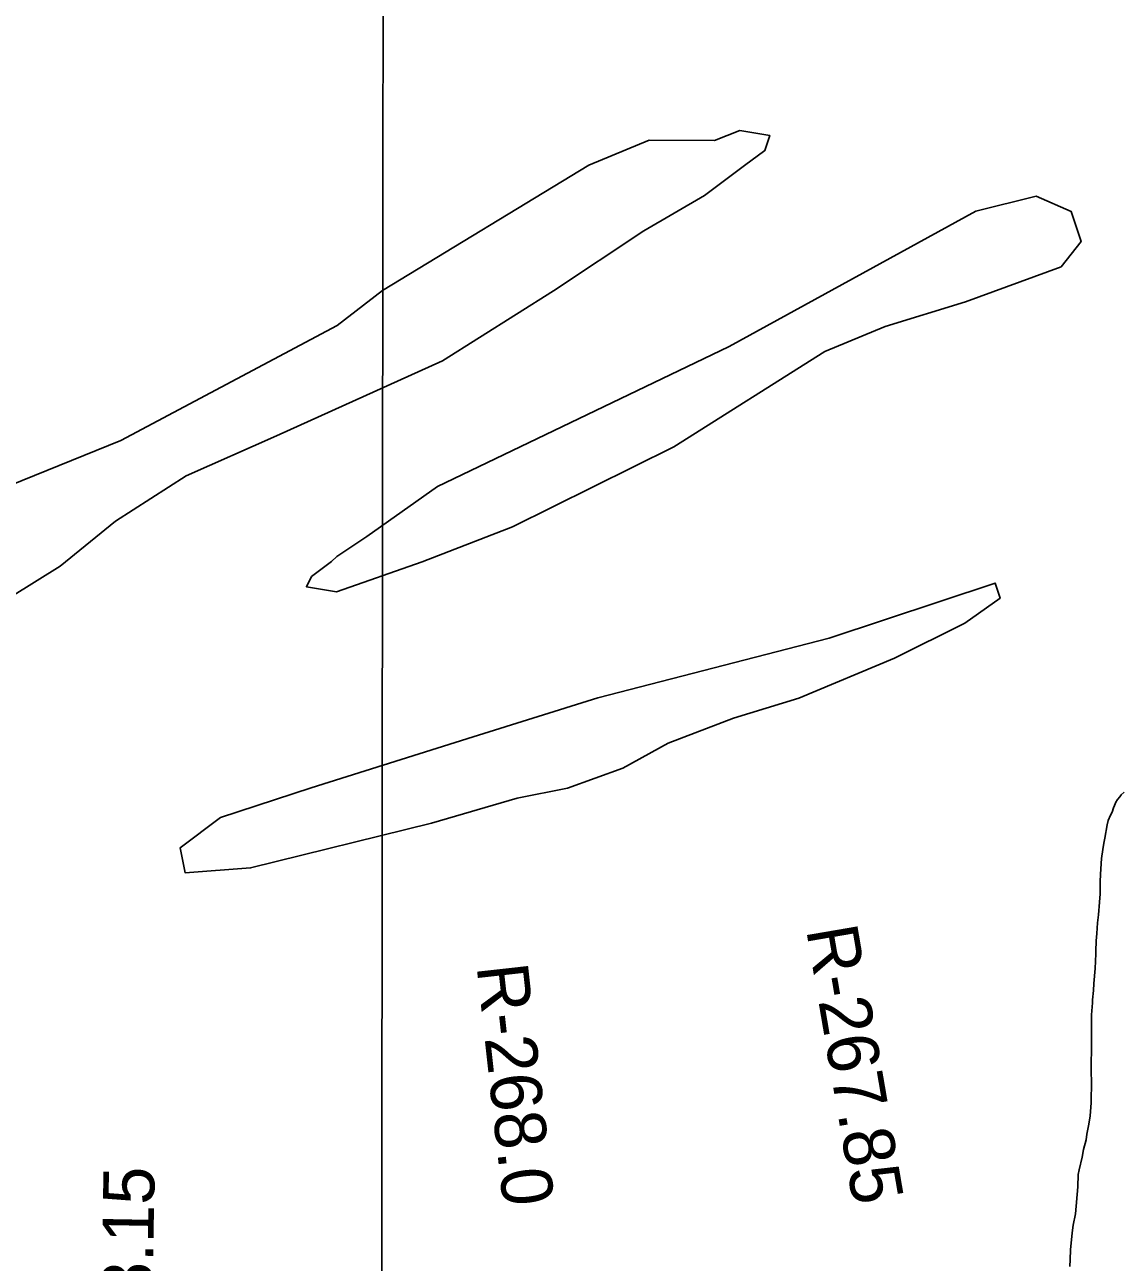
# Model space of a CAD drawing. Extents: x 3219052 to 3256913, y 800770 to 826146.
# Drawn here: x 3243601 to 3245379, y 815375 to 817381 of the extents above; entities that cross this region are included whole.
import ezdxf

# ---------------------------------------------------------------- set-up
doc = ezdxf.new("R2010")
doc.units = 0
for name, color, linetype in [('V-GRID-MAJR', 7, 'Continuous'), ('V-RIVR-RANG-IDEN', 7, 'Continuous'), ('V-SITE-VEGE', 7, 'Continuous'), ('V-TOPO-SHOR', 7, 'Continuous')]:
    doc.layers.add(name, color=color, linetype=linetype)

msp = doc.modelspace()

# ---------------------------------------------------------------- linework, layer by layer
at = {"layer": 'V-GRID-MAJR'}
msp.add_spline([(3244170, 806159.1), (3244176.2, 812218.2), (3244182.3, 818280.5), (3244188.5, 824342.7), (3244188.5, 824345.8)], degree=3, dxfattribs=at)
at = {"layer": 'V-SITE-VEGE'}
for points in [[(3245332.3, 815815.6), (3245332.8, 815827.2), (3245334.9, 815851.5), (3245336, 815875.2), (3245336, 815879.8), (3245336.6, 815896.4), (3245337.6, 815908.1), (3245338.7, 815925.7), (3245340.2, 815938.4), (3245342.3, 815959.1), (3245343.4, 815972.7), (3245343.4, 815991.9), (3245343.9, 816004.6), (3245345.5, 816029.8), (3245347.6, 816044.5), (3245349.1, 816054.6), (3245350.7, 816062.7), (3245354.3, 816084.4), (3245356.3, 816091.4), (3245359.9, 816100), (3245362.4, 816105.1), (3245364.5, 816112.1), (3245366.5, 816115.7), (3245368.5, 816121.2), (3245371.1, 816125.3), (3245375.1, 816129.8), (3245377.1, 816132.8), (3245382.2, 816137.4)], [(3245294.2, 815368.5), (3245294.7, 815379.6), (3245295.3, 815395.3), (3245297.9, 815423.1), (3245299.4, 815435.2), (3245303, 815453.9), (3245306.7, 815497.8), (3245307.7, 815517.5), (3245309.3, 815525.1), (3245313.9, 815545.8), (3245315.9, 815557.9), (3245320.5, 815573.6), (3245321.5, 815583.2), (3245324.6, 815599.4), (3245326.7, 815612.5), (3245328.8, 815633.7), (3245328.9, 815669.6), (3245328.4, 815682.2), (3245328.5, 815702.4), (3245329, 815715.1), (3245329.2, 815776.2), (3245330.7, 815795.9), (3245330.7, 815800.5), (3245332.3, 815815.6)]]:
    msp.add_lwpolyline(points, dxfattribs=at)
at = {"layer": 'V-TOPO-SHOR'}
for points in [[(3243462.4, 816382), (3243658.1, 816503.7), (3243747.9, 816576.8), (3243862, 816649.9), (3244008.8, 816714.8), (3244277.8, 816836.4), (3244457.2, 816950), (3244604, 817047.4), (3244701.9, 817104.2), (3244767.1, 817153), (3244799.7, 817177.3), (3244807.9, 817201.7), (3244759.1, 817210), (3244718.3, 817193.8), (3244612.5, 817194), (3244514.6, 817153.5), (3244180.3, 816950.6), (3244106.9, 816893.7), (3243756.3, 816707.1), (3243676.3, 816674.7)], [(3244376.4, 816684.2), (3244269.2, 816632.8), (3244155, 816551.6), (3244106.1, 816519.1), (3244097.9, 816511), (3244065.3, 816486.6), (3244057.1, 816470.3), (3244106, 816462.1), (3244244.5, 816510.7), (3244391.2, 816567.4), (3244652.1, 816697.1), (3244896.8, 816851.3), (3244994.6, 816891.9), (3245125, 816932.3), (3245279.9, 816989), (3245312.5, 817029.6), (3245296.3, 817078.5), (3245239.4, 817103.1), (3245141.6, 817078.9), (3244742.1, 816859.8), (3244376.4, 816684.2)], [(3243676.3, 816674.7), (3243536.2, 816618)], [(3244327.4, 816226.9), (3244064.6, 816144.5), (3243917.9, 816096), (3243852.6, 816047.2), (3243860.7, 816006.5), (3243966.6, 816014.4), (3244259.9, 816087.1), (3244398.5, 816127.5), (3244479.9, 816143.7), (3244569.6, 816176.1), (3244643, 816216.6), (3244748.9, 816257.1), (3244854.9, 816289.5), (3245009.8, 816354.3), (3245123.9, 816411.1), (3245181, 816451.7), (3245172.9, 816476.1), (3244904, 816387.1), (3244529.1, 816290.2), (3244327.4, 816226.9)]]:
    msp.add_lwpolyline(points, dxfattribs=at)

# ---------------------------------------------------------------- texts
at = {"layer": 'V-RIVR-RANG-IDEN'}
for s, rotation, p in [('R-267.85', 279.7435, (3244866.6, 815914.7)), ('R-268.0', 276.3624, (3244332.7, 815855.4)), ('R-268.15', 88.9648, (3243803.1, 815073.2))]:
    msp.add_text(s, height=83, rotation=rotation, dxfattribs=at).set_placement(p)

doc.saveas('drawing.dxf')
